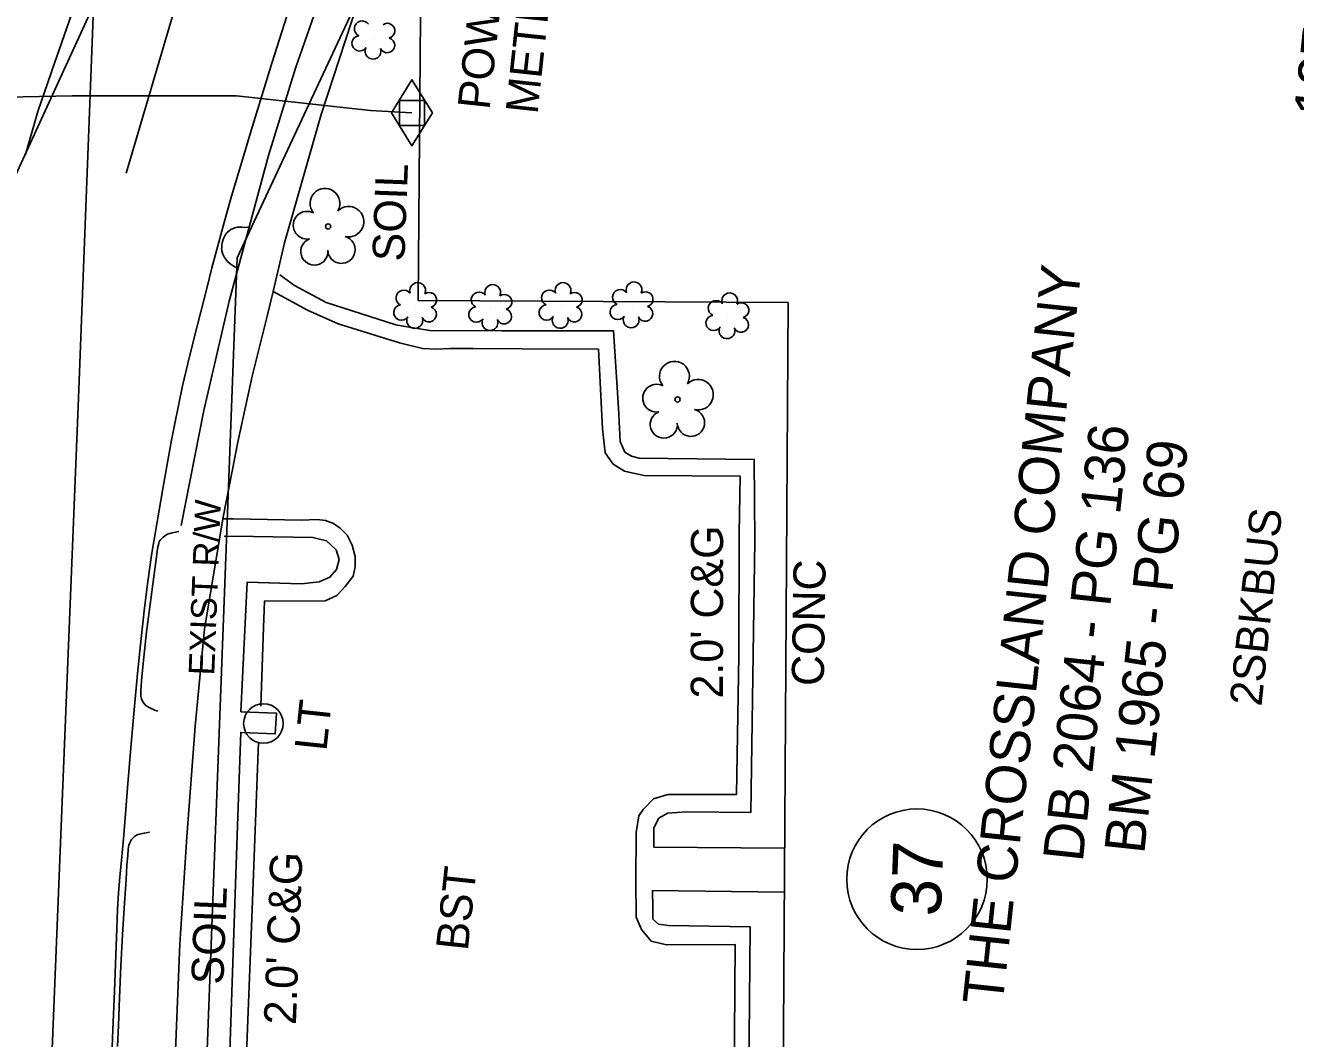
# Model space of a CAD drawing. Extents: x 2100323 to 2109811, y 740376 to 749755.
# Drawn here: x 2105128 to 2105286.2, y 741876.6 to 742002.8 of the extents above; entities that cross this region are included whole.
import ezdxf

# ---------------------------------------------------------------- set-up
doc = ezdxf.new("R2010")
doc.units = 0
for name, color, linetype in [('COGO Default Point Number', 7, 'Continuous'), ('Exist Building', 7, 'Continuous'), ('Exist Building Text', 7, 'Continuous'), ('Exist Horizontal Alignment', 7, 'Continuous'), ('Exist Other Culture Area Outline', 7, 'Continuous'), ('Exist Property Deed Book Text', 7, 'Continuous'), ('Exist Property Owner Number CELL', 7, 'Continuous'), ('Exist Property Owner Text', 7, 'Continuous'), ('Exist Right of Way Line', 7, 'Continuous'), ('Exist Right of Way Line Text', 7, 'Continuous'), ('Exist Roads Curbs', 7, 'Continuous'), ('Exist Roads Curbs Text', 7, 'Continuous'), ('Exist Roads EOP', 7, 'Continuous'), ('Exist Roads EOP Other', 7, 'Continuous'), ('Exist Roads EOP Other Text', 7, 'Continuous'), ('Exist Roads EOP Text', 7, 'Continuous'), ('Exist Roads EOT', 7, 'Continuous'), ('Exist Utilities Gas Meter CELL', 7, 'Continuous'), ('Exist Utilities Gas UG Line SUE LOS B', 7, 'Continuous'), ('Exist Utilities Other Located Object Text', 7, 'Continuous'), ('Exist Utilities Other Pole CELL', 7, 'Continuous'), ('Exist Utilities Other Pole Text', 7, 'Continuous'), ('Exist Utilities Water UG Line SUE LOS B', 7, 'Continuous'), ('Exist Vegetation Shrub CELL', 7, 'Continuous'), ('Exist Vegetation Tree CELL', 7, 'Continuous')]:
    doc.layers.add(name, color=color, linetype=linetype)

msp = doc.modelspace()

# ---------------------------------------------------------------- linework, layer by layer
at = {"layer": 'Exist Building'}
msp.add_lwpolyline([(2105393.56, 742042.64), (2105393.94, 742090.4), (2105372.25, 742090.31), (2105372.36, 742094.56), (2105338.6, 742094.68), (2105338.15, 742078.61), (2105341.86, 742078.57), (2105341.42, 742009.01), (2105288.42, 742009.57), (2105292.36, 742046.05), (2105191.5, 742049.97), (2105191.55, 742045.85), (2105189.96, 742045.9), (2105188.79, 742013.72), (2105177.25, 742014.04), (2105176.91, 741968.5), (2105222.96, 741968.26), (2105222.21, 741851.81), (2105348.08, 741851.23), (2105349.03, 742009.05), (2105393.05, 742008.76)], dxfattribs=at)
at = {"layer": 'Exist Horizontal Alignment'}
msp.add_line((2105121.24, 741972.17), (2105202.94, 742149.87), dxfattribs=at)
at = {"layer": 'Exist Other Culture Area Outline'}
for points in [[(2105206.26, 741900.46), (2105222.52, 741900.34)], [(2105206.09, 741895.04), (2105222.48, 741894.84)]]:
    msp.add_lwpolyline(points, dxfattribs=at)
at = {"layer": 'Exist Property Owner Number CELL'}
msp.add_circle((2105239.02, 741896.46), 8.75, dxfattribs=at)
at = {"layer": 'Exist Right of Way Line'}
for p, q in [((2105154.33, 741973.82), (2105222.69, 742120.13)), ((2105148.4, 741817), (2105154.33, 741973.82))]:
    msp.add_line(p, q, dxfattribs=at)
at = {"layer": 'Exist Roads Curbs'}
for points in [[(2105155.74, 741977.6), (2105154.94, 741977.65), (2105154.36, 741977.63), (2105154.16, 741977.59), (2105153.84, 741977.48), (2105153.56, 741977.35), (2105153.33, 741977.18), (2105153.1, 741976.97), (2105152.89, 741976.71), (2105152.79, 741976.56), (2105152.64, 741976.22), (2105152.53, 741975.84), (2105152.45, 741975.45), (2105152.42, 741975.11), (2105152.41, 741974.97), (2105152.42, 741974.82), (2105152.44, 741974.65), (2105152.56, 741974.29), (2105152.76, 741973.88), (2105153.01, 741973.52), (2105153.15, 741973.37), (2105153.46, 741973.09), (2105153.83, 741972.83), (2105154.17, 741972.63)], [(2105206.26, 741900.46), (2105206.26, 741902.84), (2105206.86, 741904.06), (2105207.96, 741904.67), (2105210.35, 741904.87), (2105218.32, 741904.75), (2105218.84, 741938.58), (2105218.75, 741948.73), (2105204.43, 741948.9), (2105203.47, 741949.12), (2105202.63, 741949.63), (2105202.04, 741950.95), (2105201.83, 741955.1), (2105201.21, 741964.75), (2105187.37, 741964.73), (2105178.36, 741964.79), (2105176.01, 741965.13), (2105174.11, 741965.47), (2105165.44, 741968.25), (2105161.5, 741970.37), (2105159.64, 741971.7)], [(2105147.08, 741939.76), (2105146.26, 741939.6), (2105145.67, 741939.4), (2105145.46, 741939.29), (2105145.13, 741939.05), (2105144.86, 741938.79), (2105144.75, 741938.66), (2105144.65, 741938.49), (2105144.57, 741938.26), (2105144.42, 741937.62), (2105144.28, 741936.6), (2105144, 741934.44), (2105143.54, 741931.01), (2105143.06, 741927.26), (2105142.71, 741924.12), (2105142.48, 741921.64), (2105142.36, 741920), (2105142.36, 741919.23), (2105142.44, 741918.92), (2105142.56, 741918.64), (2105142.71, 741918.39), (2105142.89, 741918.18), (2105143.1, 741918), (2105143.47, 741917.8), (2105144.1, 741917.52), (2105144.47, 741917.38)], [(2105152.71, 741939.15), (2105156.4, 741939.13), (2105163.77, 741938.99), (2105165.46, 741938.59), (2105166.67, 741937.48), (2105167.04, 741936.26), (2105166.73, 741935.02), (2105165.89, 741934.06), (2105164.57, 741933.49), (2105162.35, 741933.25), (2105155.6, 741933.45), (2105154.81, 741917.3), (2105159.25, 741917.12), (2105159.09, 741914.54), (2105154.79, 741914.74), (2105154.42, 741904.32), (2105153.97, 741890.98), (2105153.4, 741873.76)], [(2105143.44, 741902.33), (2105142.54, 741902.16), (2105141.97, 741902.01), (2105141.8, 741901.94), (2105141.56, 741901.76), (2105141.32, 741901.53), (2105141.2, 741901.4), (2105141.1, 741901.25), (2105141.01, 741901.08), (2105140.93, 741900.9), (2105140.87, 741900.7), (2105140.79, 741900.22), (2105140.71, 741899.42), (2105140.62, 741898.27), (2105140.5, 741896.4), (2105140.32, 741893.46), (2105140.08, 741889.59), (2105139.86, 741885.63), (2105139.69, 741881.7), (2105139.55, 741878.23), (2105139.46, 741875.62)], [(2105293.85, 741848.75), (2105280.13, 741849.45), (2105266.15, 741849.6), (2105246.76, 741849.74), (2105231.63, 741849.9), (2105215.32, 741849.89), (2105203.44, 741850.18), (2105200.8, 741850.91), (2105199.37, 741852.05), (2105198.59, 741853.63), (2105198.9, 741855.21), (2105200.07, 741856.76), (2105204.36, 741858.05), (2105217.94, 741858.34), (2105218.26, 741890.53), (2105208.06, 741890.69), (2105206.83, 741890.87), (2105206.13, 741891.48), (2105206.11, 741892.91), (2105206.09, 741895.04)]]:
    msp.add_lwpolyline(points, dxfattribs=at)
at = {"layer": 'Exist Roads EOP'}
msp.add_lwpolyline([(2105160.91, 742005.09), (2105159.91, 742001.96), (2105158.71, 741998.18), (2105157.41, 741994), (2105156.1, 741989.69), (2105154.79, 741985.34), (2105153.66, 741981.48), (2105152.73, 741978.2), (2105151.93, 741975.3), (2105151.21, 741972.59), (2105150.55, 741969.99), (2105149.82, 741967.11), (2105149, 741963.88), (2105148.21, 741960.68), (2105147.55, 741957.87), (2105147.03, 741955.43), (2105146.57, 741953.19), (2105146.17, 741951.11), (2105145.71, 741948.6), (2105145.08, 741945.06), (2105144.33, 741940.71), (2105143.69, 741936.79), (2105143.22, 741933.51), (2105142.81, 741930.26), (2105142.39, 741926.43), (2105141.94, 741922.09), (2105141.51, 741917.54), (2105141.09, 741912.83), (2105140.72, 741908.38), (2105140.42, 741904.6), (2105140.18, 741901.47), (2105139.96, 741898.85), (2105139.75, 741896.72), (2105139.58, 741894.77), (2105139.45, 741892.69), (2105139.37, 741890.35), (2105139.23, 741887), (2105139.05, 741882.51), (2105138.85, 741877.71), (2105138.68, 741873.44)], dxfattribs=at)
at = {"layer": 'Exist Roads EOP Other'}
for points in [[(2105147.38, 741940.48), (2105150.21, 741954.81), (2105153.35, 741968.43), (2105158.26, 741986.57), (2105161.61, 741997.43), (2105165.96, 742009.92)], [(2105216.18, 741860.25), (2105216.38, 741888.32), (2105207.83, 741888.31), (2105205.92, 741888.76), (2105204.71, 741890.18), (2105204.06, 741891.75), (2105204.02, 741896.28), (2105204.05, 741902.26), (2105204.39, 741904.36), (2105204.9, 741905.16), (2105206.19, 741906.45), (2105207.97, 741907.02), (2105216.54, 741907), (2105216.85, 741924.31), (2105216.87, 741939.53), (2105217.01, 741946.63), (2105205.01, 741946.72), (2105202.58, 741947.26), (2105201.17, 741948.14), (2105200.17, 741949.53), (2105199.87, 741952.55), (2105199.35, 741962.45), (2105189.79, 741962.49), (2105183.74, 741962.52), (2105180.93, 741962.54), (2105179.15, 741962.44), (2105177.43, 741962.55), (2105174.55, 741963.22), (2105166.92, 741965.6), (2105163.11, 741967.3), (2105158.84, 741969.62), (2105160.23, 741975.7), (2105164.82, 741991.68), (2105169.35, 742005.48)], [(2105152.58, 741941.32), (2105154.46, 741951.1), (2105156.22, 741959.08), (2105158.07, 741966.55), (2105158.84, 741969.62)], [(2105146.43, 741869.04), (2105147.19, 741888.37), (2105148.09, 741901.75), (2105149.12, 741915.52), (2105150.26, 741927.64), (2105152.15, 741938.79), (2105152.58, 741941.32), (2105153.91, 741941.33), (2105162.34, 741941.18)], [(2105157.31, 741917.99), (2105157.61, 741927.79), (2105157.75, 741931.08), (2105165.29, 741931.1), (2105166.76, 741931.8), (2105167.8, 741932.91), (2105168.79, 741934.19), (2105169.03, 741935.37), (2105169.03, 741936.63), (2105168.68, 741938.05), (2105168.04, 741939.29), (2105167.18, 741940.18), (2105166.34, 741940.73), (2105165.34, 741941.12), (2105164.31, 741941.24), (2105162.34, 741941.18)], [(2105157.02, 741913.52), (2105156.21, 741892.67), (2105155.47, 741873.64)]]:
    msp.add_lwpolyline(points, dxfattribs=at)
at = {"layer": 'Exist Roads EOT'}
for points in [[(2105182.09, 742112.64), (2105177.78, 742103.92), (2105172.17, 742092.3), (2105168.42, 742084.39), (2105162.8, 742072.41), (2105156.59, 742059.01), (2105151.31, 742047.3), (2105145.91, 742034.87), (2105141.71, 742024.9), (2105137.71, 742015.07), (2105134.03, 742005.08), (2105131.59, 741998.06), (2105129.53, 741992.05), (2105127.98, 741986.7)], [(2105140.51, 741984.36), (2105147.18, 742006.89), (2105155.07, 742026.43), (2105166.23, 742052.34), (2105174.61, 742069.64), (2105183.84, 742089.71), (2105194.63, 742112.74)]]:
    msp.add_lwpolyline(points, dxfattribs=at)
at = {"layer": 'Exist Utilities Gas Meter CELL'}
msp.add_line((2105176.12, 741991.88), (2105176.12, 741991.88), dxfattribs=at)
for points in [[(2105173.58, 741991.88), (2105176.12, 741995.99), (2105178.66, 741991.88), (2105176.12, 741987.77), (2105173.58, 741991.88)], [(2105174.55, 741993.42), (2105177.7, 741993.42), (2105177.7, 741990.31), (2105174.55, 741990.31), (2105174.55, 741993.42)]]:
    msp.add_lwpolyline(points, dxfattribs=at)
at = {"layer": 'Exist Utilities Gas UG Line SUE LOS B'}
msp.add_line((2105170.96, 741992.17), (2105176.12, 741991.88), dxfattribs=at)
msp.add_lwpolyline([(2105115.45, 741993.62), (2105133.78, 741993.97), (2105154.28, 741993.99), (2105170.96, 741992.17)], dxfattribs=at)
at = {"layer": 'Exist Utilities Other Pole CELL'}
msp.add_circle((2105157.61, 741915.85), 2.46, dxfattribs=at)
at = {"layer": 'Exist Utilities Water UG Line SUE LOS B'}
msp.add_lwpolyline([(2105121.49, 741679.88), (2105122.26, 741701.68), (2105123.53, 741730.1), (2105127.23, 741791.3), (2105130.35, 741851.73), (2105134.57, 741956.37), (2105137.55, 742033.08), (2105141.41, 742120.3), (2105141.65, 742144.9), (2105141.76, 742148.57), (2105142.23, 742156.51), (2105142.29, 742165.06)], dxfattribs=at)
at = {"layer": 'Exist Vegetation Shrub CELL'}
for p, q in [((2105171.39, 742001.22), (2105171.39, 742001.22)), ((2105203.54, 741967.79), (2105203.54, 741967.79)), ((2105176.59, 741967.71), (2105176.59, 741967.71)), ((2105185.96, 741967.46), (2105185.96, 741967.46)), ((2105194.71, 741967.71), (2105194.71, 741967.71)), ((2105215.48, 741966.42), (2105215.48, 741966.42))]:
    msp.add_line(p, q, dxfattribs=at)
for centre, radius, start, end in [((2105169.91, 742002.35), 0.968, 35.8908, 245.4216), ((2105173.06, 742002.09), 0.929, 284.4567, 126.0861), ((2105169.59, 742000.52), 0.955, 95.1099, 327.9534), ((2105173.03, 742000.29), 0.937, 204.9913, 73.4601), ((2105171.26, 741999.54), 0.984, 151.2797, 21.387), ((2105175.11, 741968.83), 0.968, 35.8908, 245.4216), ((2105176.82, 741969.75), 0.99, 334.8391, 200.4717), ((2105178.27, 741968.58), 0.929, 284.4567, 126.0861), ((2105184.47, 741968.59), 0.968, 35.8908, 245.4216), ((2105186.18, 741969.5), 0.99, 334.8391, 200.4717), ((2105193.22, 741968.84), 0.968, 35.8908, 245.4216), ((2105194.93, 741969.75), 0.99, 334.8391, 200.4717), ((2105196.38, 741968.58), 0.929, 284.4567, 126.0861), ((2105202.06, 741968.91), 0.968, 35.8908, 245.4216), ((2105203.77, 741969.83), 0.99, 334.8391, 200.4717), ((2105205.22, 741968.66), 0.929, 284.4567, 126.0861), ((2105215.7, 741968.46), 0.99, 334.8391, 200.4717), ((2105174.79, 741967), 0.955, 95.1099, 327.9534), ((2105187.63, 741968.33), 0.929, 284.4567, 126.0861), ((2105192.91, 741967.01), 0.955, 95.1099, 327.9534), ((2105201.74, 741967.08), 0.955, 95.1099, 327.9534), ((2105205.18, 741966.86), 0.937, 204.9913, 73.4601), ((2105213.99, 741967.55), 0.968, 35.8908, 245.4216), ((2105217.15, 741967.29), 0.929, 284.4567, 126.0861), ((2105176.47, 741966.02), 0.984, 151.2797, 21.387), ((2105178.23, 741966.78), 0.937, 204.9913, 73.4601), ((2105184.15, 741966.75), 0.955, 95.1099, 327.9534), ((2105185.83, 741965.77), 0.984, 151.2797, 21.387), ((2105187.59, 741966.53), 0.937, 204.9913, 73.4601), ((2105194.58, 741966.03), 0.984, 151.2797, 21.387), ((2105196.34, 741966.78), 0.937, 204.9913, 73.4601), ((2105203.42, 741966.1), 0.984, 151.2797, 21.387), ((2105213.68, 741965.71), 0.955, 95.1099, 327.9534), ((2105217.11, 741965.49), 0.937, 204.9913, 73.4601), ((2105215.35, 741964.74), 0.984, 151.2797, 21.387)]:
    msp.add_arc(centre, radius, start, end, dxfattribs=at)
at = {"layer": 'Exist Vegetation Tree CELL'}
for p, q in [((2105165.67, 741977.73), (2105165.67, 741977.73)), ((2105209.2, 741956.19), (2105209.2, 741956.19))]:
    msp.add_line(p, q, dxfattribs=at)
for centre in [(2105165.67, 741977.73), (2105209.2, 741956.19)]:
    msp.add_circle(centre, 0.326, dxfattribs=at)
for centre, radius, start, end in [((2105165.28, 741980.6), 1.86, 330.1651, 219.7134), ((2105163.06, 741977.88), 1.73, 62.6636, 279.3457), ((2105168.22, 741978.32), 1.9, 257.1011, 134.1999), ((2105163.96, 741974.61), 1.69, 111.5671, 6.231), ((2105167.34, 741974.83), 1.7, 181.2822, 74.56), ((2105208.81, 741959.07), 1.86, 330.1651, 219.7134), ((2105211.75, 741956.78), 1.9, 257.1011, 134.1999), ((2105206.59, 741956.35), 1.73, 62.6636, 279.3457), ((2105207.49, 741953.07), 1.69, 111.5671, 6.231), ((2105210.87, 741953.29), 1.7, 181.2822, 74.56)]:
    msp.add_arc(centre, radius, start, end, dxfattribs=at)

# ---------------------------------------------------------------- texts
at = {"layer": 'COGO Default Point Number'}
msp.add_text('127', height=5, rotation=83.8864, dxfattribs=at).set_placement((2105290.92, 741991.17))
at = {"layer": 'Exist Building Text'}
msp.add_text('2SBKBUS', height=4, rotation=83.9665, dxfattribs=at).set_placement((2105281.92, 741917.9))
at = {"layer": 'Exist Property Deed Book Text'}
for s, p in [('DB 2064 - PG 136', (2105259.67, 741898.51)), ('BM 1965 - PG 69', (2105267.32, 741899.51))]:
    msp.add_text(s, height=5, rotation=83.8864, dxfattribs=at).set_placement(p)
at = {"layer": 'Exist Property Owner Number CELL'}
msp.add_text('37', height=6.25, rotation=87.7944, dxfattribs=at).set_placement((2105241.97, 741891.77))
at = {"layer": 'Exist Property Owner Text'}
msp.add_text('THE CROSSLAND COMPANY', height=5, rotation=83.8864, dxfattribs=at).set_placement((2105249.67, 741880.66))
at = {"layer": 'Exist Right of Way Line Text'}
msp.add_text('EXIST R/W', height=3.2, rotation=87.8344, dxfattribs=at).set_placement((2105151.49, 741921.79))
at = {"layer": 'Exist Roads Curbs Text'}
msp.add_text('CONC', height=4, rotation=89.1158, dxfattribs=at).set_placement((2105227.41, 741920.49))
at = {"layer": 'Exist Roads EOP Other Text'}
for rotation, p in [(89.9077, (2105214.84, 741918.96)), (87.7782, (2105161.66, 741878.28))]:
    msp.add_text("2.0' C&G", height=4, rotation=rotation, dxfattribs=at).set_placement(p)
at = {"layer": 'Exist Roads EOP Text'}
for s, rotation, p in [('SOIL', 87.8334, (2105175.17, 741973.32)), ('BST', 83.8864, (2105183.07, 741887.46)), ('SOIL', 87.8334, (2105152.62, 741883.29))]:
    msp.add_text(s, height=4, rotation=rotation, dxfattribs=at).set_placement(p)
at = {"layer": 'Exist Utilities Other Located Object Text'}
for s, p in [('POWER', (2105185.77, 741992.17)), ('METER', (2105191.75, 741991.62))]:
    msp.add_text(s, height=4, rotation=83.8864, dxfattribs=at).set_placement(p)
at = {"layer": 'Exist Utilities Other Pole Text'}
msp.add_text('LT', height=4, rotation=83.8864, dxfattribs=at).set_placement((2105165.46, 741912.33))

doc.saveas('drawing.dxf')
